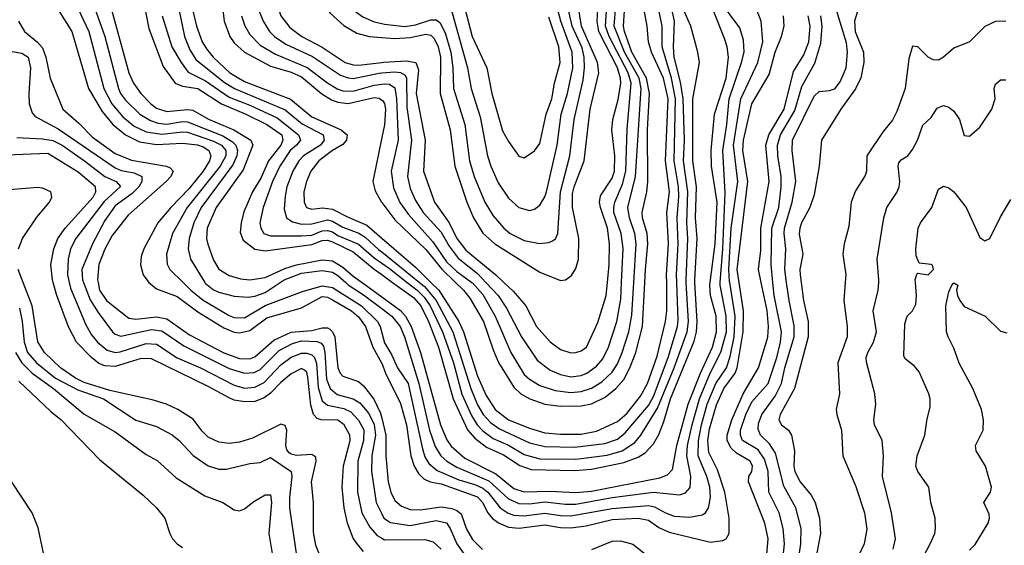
# Model space of a CAD drawing. Header units: inches. Extents: x 884549 to 1028252, y 526810 to 653624.
# Tile 462 of 656: x 928601 to 932405, y 628985 to 631015. Entities that reach past the tile are written whole.
import ezdxf

# ---------------------------------------------------------------- set-up
doc = ezdxf.new("R2010")
doc.units = ezdxf.units.IN
doc.header["$MEASUREMENT"] = 0
for name, color, linetype in [('A9622', 7, 'Continuous'), ('A9623', 7, 'Continuous'), ('A9632', 7, 'Continuous'), ('A9633', 7, 'Continuous')]:
    doc.layers.add(name, color=color, linetype=linetype)

msp = doc.modelspace()

# ---------------------------------------------------------------- linework, layer by layer
at = {"layer": 'A9622', "color": 5}
msp.add_line((929923.6, 630000, 2480), (930000, 629944.1, 2480), dxfattribs=at)
for points, elevation in [([(929778.7, 628898.7), (929744.9, 628984.9), (929735.9, 629035.9), (929735.8, 629150), (929729.1, 629230), (929746.7, 629310), (929745.2, 629325.2), (929730, 629336), (929670, 629332.1), (929650, 629336.3), (929642.3, 629342.3), (929633.8, 629353.8), (929629.8, 629370), (929633.4, 629430), (929627.4, 629447.4), (929610, 629452.5), (929501, 629399), (929450, 629383.2), (929410, 629378.1), (929370, 629382.7), (929330, 629402.9), (929306.3, 629426.3), (929272, 629472), (929212.5, 629510), (929168.4, 629530), (929112.9, 629547.1), (928950, 629583.1), (928850, 629613.9), (928816.9, 629630), (928758.7, 629670), (928697, 629730), (928671.4, 629771.4), (928649.8, 629910), (928614.9, 630000)], 2280), ([(929930, 628960.8), (929905.1, 628990), (929890, 629012.7), (929867.7, 629070), (929854.5, 629130), (929846.5, 629210), (929852.2, 629292.2), (929878.2, 629390), (929876.4, 629410), (929854.2, 629450), (929830, 629468.1), (929766, 629470), (929750, 629474.5), (929736.4, 629490), (929725.6, 629525.6), (929714.8, 629634.8), (929710, 629653.7), (929701.9, 629661.9), (929690, 629667.7), (929650, 629647.6), (929610, 629614.3), (929570, 629572), (929545.6, 629554.4), (929510, 629540.3), (929470, 629538.6), (929430, 629545.8), (929410, 629554.2), (929330, 629598.4), (929110, 629705.8), (929070, 629706.1), (928970, 629676), (928930, 629677.8), (928907.7, 629687.7), (928878.6, 629710), (928821.2, 629770), (928789.3, 629829.3), (928744.4, 629950), (928731.1, 630000)], 2320), ([(928792.9, 630000), (928798.2, 629978.2), (928856.6, 629836.6), (928878.5, 629798.5), (928901.5, 629770), (928938.7, 629738.7), (928970, 629729.2), (928990, 629731.8), (929090, 629764.2), (929130, 629761.2), (929210, 629709.5), (929299.5, 629670), (929430, 629602.8), (929470, 629592.1), (929510, 629596.3), (929545.8, 629614.2), (929610, 629682.3), (929650, 629711.4), (929690, 629726.8), (929710, 629726.6), (929730, 629720.4), (929739.6, 629710), (929747.5, 629687.5), (929753.8, 629593.8), (929770, 629543.4), (929790, 629525.8), (929853.6, 629513.6), (929880.4, 629500.4), (929910, 629468.8), (929930.8, 629430.8), (929929.6, 629390), (929906.9, 629310), (929905.8, 629190), (929923.1, 629110), (929954.3, 629054.3), (929982.8, 629022.8), (930000, 629012.3)], 2340), ([(928848.3, 630000), (928873.3, 629933.3), (928904, 629884), (928959.9, 629810), (928970, 629801), (928992.2, 629792.2), (929110, 629818.1), (929150, 629813.3), (929235.1, 629755.1), (929410, 629667.4), (929470, 629649.5), (929507.2, 629652.8), (929530, 629663.9), (929603.2, 629736.8), (929655.1, 629764.9), (929690, 629774.1), (929750, 629772.4), (929766.3, 629766.3), (929774.6, 629754.6), (929779.9, 629730), (929787, 629627), (929801.2, 629590), (929827.9, 629567.9), (929890, 629550.4), (929915.4, 629535.4), (929950, 629493.8), (929971.2, 629451.2), (929976, 629410), (929961.6, 629330), (929960.8, 629270), (929978.6, 629150), (930000, 629105.9)], 2360), ([(928904.1, 630000), (928910, 629970.2), (928936.3, 629930), (929022.5, 629862.5), (929050, 629858.1), (929130, 629867.1), (929170, 629859.2), (929257.4, 629797.4), (929390, 629728.5), (929450, 629706.4), (929490, 629705), (929510, 629712.8), (929582.7, 629777.3), (929650, 629807.9), (929730, 629814.9), (929770, 629824.7), (929790, 629824.8), (929799.3, 629819.3), (929809.8, 629809.8), (929818.1, 629790), (929830.8, 629670.8), (929839, 629650), (929850, 629638.7), (929910, 629617.8), (929930, 629600.3), (929969.9, 629549.9), (929995.2, 629495.2), (930000, 629475.8)], 2380), ([(929099.6, 630000), (929099.7, 629999.7), (929130, 629975.7), (929210, 629945.4), (929290, 629886.6), (929390, 629825), (929430, 629808.1), (929450, 629805), (929490, 629814.3), (929556.2, 629863.8), (929690, 629901.9), (929770, 629945.7), (929790, 629943.1), (929810, 629933.7), (929883.6, 629890), (929910, 629867.8), (929937.5, 629830), (929965.5, 629750), (929999.4, 629690), (930000, 629688.5)], 2420), ([(929232.3, 630000), (929262.9, 629970), (929310, 629931.3), (929410, 629872.7), (929430, 629865.1), (929470, 629864), (929550, 629911.3), (929694.3, 629965.7), (929770, 629986.7), (929810, 629980.6), (929921.7, 629910), (929982.9, 629850), (929993.6, 629830), (930000, 629805.3)], 2440), ([(929316.5, 630000), (929317.9, 629997.9), (929350, 629971.2), (929370, 629962.7), (929430, 629946.8), (929483.7, 629943.7), (929510, 629947.4), (929550, 629961.5), (929607.9, 630000)], 2460), ([(929860.5, 630000), (929870.7, 629990.7), (929930, 629952.5), (930000, 629899.7)], 2460), ([(928600.9, 629900.9), (928611.2, 629850), (928618.1, 629770), (928631.7, 629730), (928665.9, 629690), (928739.7, 629630), (928825.7, 629585.7), (928925.6, 629550), (929050, 629468.3), (929130, 629444), (929190, 629411.8), (929217.3, 629390), (929271.5, 629331.5), (929330, 629292.3), (929370, 629279.3), (929400.6, 629279.4), (929490, 629301.2), (929530, 629304.2), (929570, 629324.6), (929650.1, 629270.1), (929652.7, 629250), (929643.3, 629170), (929643.4, 629130), (929672.8, 628927.2)], 2260), ([(928584.6, 629730), (928609.8, 629689.8), (928650, 629649.5), (928732.4, 629590), (928850, 629491.1), (928970, 629422.7), (929090, 629335.3), (929132.3, 629312.3), (929205.8, 629245.8), (929316.3, 629176.3), (929385.5, 629150), (929430, 629122.3), (929450, 629118.2), (929470, 629125.9), (929505.6, 629154.4), (929550, 629180.1), (929570, 629179.6), (929574.1, 629150), (929563.3, 629030), (929580.6, 628930)], 2240), ([(928598.5, 629618.5), (928721.8, 629501.8), (928762.2, 629470), (928910, 629316.1), (929078.3, 629178.3), (929130.1, 629130.1), (929161.6, 629090), (929181.5, 629030), (929191.8, 629010), (929210, 628990.3), (929230, 628976.9)], 2220), ([(928708, 628888), (928672.9, 629052.9), (928649.5, 629110), (928530, 629292.1)], 2220)]:
    msp.add_lwpolyline(points, dxfattribs=dict(at, elevation=elevation))
at = {"layer": 'A9623', "color": 5}
for points, elevation in [([(930000, 631940), (929947.6, 631770), (929931.3, 631690), (929892.9, 631630), (929830, 631488.1), (929764.3, 631375.7), (929730, 631337.9), (929657.5, 631290), (929634.9, 631270), (929608.3, 631230), (929587.4, 631170), (929584.4, 631130), (929589.3, 631090), (929610.5, 631030), (929645.2, 630985.2), (929690.7, 630950.7), (929770, 630909.8), (929859.2, 630850), (929890, 630840.5), (929910, 630839.9), (930000, 630850.6)], 2680), ([(930000, 631664.4), (929948.9, 631571.1), (929868.7, 631370), (929758.5, 631190), (929746.5, 631150), (929746.7, 631126.6), (929760.6, 631090), (929800.2, 631040.2), (929852.9, 630992.9), (929903.2, 630963.2), (929950.8, 630950.8), (930000, 630946.7)], 2720), ([(930000, 631577.8), (929995.7, 631570), (929952.2, 631450), (929844, 631230), (929833.6, 631190), (929834.9, 631130), (929854.2, 631094.2), (929894, 631050), (929926.5, 631026.5), (929970, 631007.4), (930000, 631000.5)], 2740), ([(929024.2, 631370), (929100.7, 630980.7), (929155.1, 630835.1), (929202.3, 630770), (929230, 630758.9), (929290, 630749.8), (929380.3, 630690), (929472.3, 630652.3), (929556.5, 630610), (929613.5, 630570), (929618, 630550), (929610.1, 630530), (929562.3, 630470), (929533.8, 630406.2), (929500.7, 630350), (929467.3, 630272.7), (929456.7, 630230), (929453.6, 630193.6), (929464, 630164), (929509.1, 630129.1), (929550, 630122.2), (929730, 630146.8), (929770, 630162.4), (929790, 630163), (929810, 630157.5), (929890, 630118.9), (929970, 630052.1), (930000, 630030.4)], 2520), ([(928845.9, 631190), (928930.1, 630950), (928982.4, 630750), (928990.5, 630730), (929010, 630704.4), (929065.2, 630650), (929106.4, 630626.4), (929136.1, 630616.1), (929170, 630612.1), (929230, 630622.1), (929250, 630621.1), (929386.4, 630566.4), (929423.8, 630543.8), (929436.5, 630530), (929442.7, 630510), (929440.7, 630490), (929425.2, 630454.8), (929302.2, 630290), (929273.9, 630230), (929255.7, 630170), (929251.5, 630130), (929261.3, 630090), (929316.5, 630000)], 2460), ([(928793.8, 631130), (928867.8, 630970), (928926.1, 630750), (928957.5, 630690), (929000.3, 630640.3), (929043.7, 630603.8), (929090, 630582.1), (929150, 630572.6), (929230, 630582.2), (929250, 630580.8), (929350, 630545.7), (929380.4, 630530), (929397, 630510), (929397.3, 630490), (929375.9, 630450), (929248.5, 630290), (929191.7, 630190), (929167.9, 630110), (929171, 630071), (929181.4, 630050), (929232.3, 630000)], 2440), ([(929380.2, 631110), (929391.8, 631010), (929412.7, 630950), (929430, 630926.3), (929469.6, 630890), (929570, 630836.4), (929650, 630812.4), (929690, 630794.5), (929769, 630729), (929805.3, 630705.3), (929830, 630696.3), (929870, 630691.2), (929970, 630714.2), (929990, 630712.2), (930000, 630705)], 2620), ([(928950, 631078), (929023.3, 630810), (929040.6, 630770), (929069.3, 630730), (929107.5, 630690), (929130, 630673.2), (929170, 630660.4), (929250, 630668.2), (929270, 630665.6), (929331, 630631), (929428.7, 630590), (929494.4, 630550), (929502.4, 630530), (929464.8, 630435.2), (929360.1, 630290), (929325.7, 630210), (929323, 630170), (929327.9, 630147.9), (929350, 630086), (929370, 630051), (929410, 630026.5), (929454.4, 630014.4), (929490.4, 630010.4), (929550, 630019.9), (929625.7, 630054.3), (929670, 630068.8), (929770, 630088), (929810, 630083.8), (929850, 630059.8), (929890, 630024.6), (929923.6, 630000)], 2480), ([(928752.3, 631050), (928802.2, 630970), (928866.7, 630750), (928920.1, 630660.1), (928961, 630610), (929009.7, 630570), (929064, 630544), (929130, 630533.6), (929230, 630538), (929288.6, 630531.4), (929310, 630524.2), (929331.5, 630510), (929339.2, 630490), (929333.9, 630470), (929309.5, 630430), (929256.2, 630363.8), (929185, 630290), (929135.2, 630230), (929081, 630130), (929070, 630100.9), (929068.4, 630068.4), (929078.5, 630030), (929099.6, 630000)], 2420), ([(929217, 631050), (929238.5, 630950), (929258.7, 630898.7), (929281.7, 630861.7), (929392.7, 630772.7), (929430.6, 630750), (929626.9, 630666.9), (929693.1, 630613.1), (929773.2, 630570), (929777.6, 630550), (929762.9, 630530), (929697.6, 630490), (929679.4, 630470), (929656.1, 630430), (929633.4, 630370), (929626.6, 630333.4), (929623.2, 630283.2), (929632.5, 630250), (929655, 630235), (929690, 630224.9), (929730, 630226.8), (929790, 630241.7), (929810, 630237), (929850, 630214.2), (929911.2, 630191.2), (929935.8, 630175.8), (929987.8, 630127.8), (930000, 630117.9)], 2560), ([(929269.8, 631050), (929284.1, 630990), (929306.1, 630930), (929322.6, 630902.6), (929349, 630870), (929413.5, 630810), (929470, 630777.1), (929647.7, 630707.7), (929730, 630640), (929842.6, 630590), (929866.1, 630570), (929864.2, 630550), (929850, 630533.3), (929810, 630509.9), (929757.2, 630470), (929726.5, 630430), (929709.7, 630390), (929699.5, 630350), (929700.5, 630310), (929709.6, 630290), (929730, 630282.9), (929771.3, 630288.7), (929810, 630283.8), (929870, 630252.1), (929941.7, 630221.7), (930000, 630171.5)], 2580), ([(929517.9, 631070), (929541.3, 631010), (929566.6, 630970), (929585.3, 630950), (929630, 630920.9), (929732.7, 630872.8), (929840.6, 630800.6), (929870, 630790.3), (929890, 630788.8), (929990, 630808.6), (930000, 630809.5)], 2660), ([(928596.5, 631010), (928619.3, 630970), (928670, 630928.9), (928690, 630906.6), (928702.6, 630870), (928719, 630790), (928767.6, 630670), (928830, 630615.4), (928882.1, 630562.1), (928970, 630498), (929033, 630473), (929169, 630449), (929183.1, 630443.1), (929194.5, 630430), (929185.5, 630410), (929167.1, 630390), (929020.4, 630259.6), (928958.8, 630181.2), (928930, 630129.1), (928907.4, 630070), (928902.1, 630010), (928904.1, 630000)], 2380), ([(929151.1, 631030), (929189.1, 630910), (929224.5, 630850), (929252.7, 630812.7), (929318.8, 630778.8), (929410, 630716.3), (929490, 630685.6), (929595.8, 630635.8), (929677.8, 630570), (929685.7, 630550), (929670.1, 630530), (929645.9, 630510), (929605.8, 630450), (929578.3, 630390), (929541.3, 630290), (929528.5, 630230), (929532.2, 630210), (929544.7, 630190), (929570, 630180.9), (929690, 630179.9), (929730, 630183.4), (929770, 630200.3), (929790, 630201.4), (929810, 630195.9), (929830, 630181.9), (929910, 630148.5), (929970, 630094.8), (930000, 630074.3)], 2540), ([(929457.5, 631030), (929471.3, 630991.3), (929490, 630958.4), (929530, 630916.5), (929590, 630882.3), (929711.3, 630831.3), (929790, 630771), (929828, 630748), (929850, 630741.1), (929890, 630739.8), (929970, 630761.8), (930000, 630766)], 2640), ([(928572.8, 630892.8), (928610, 630886.1), (928633.8, 630870), (928643.5, 630830), (928636.2, 630730), (928638.2, 630690), (928650, 630654.9), (928661.5, 630641.5), (928750, 630593.9), (928970, 630442.6), (928992.9, 630432.9), (929043.5, 630423.5), (929072.7, 630410), (929072.7, 630390), (929062, 630370), (929035.7, 630344.3), (928970, 630296.1), (928930, 630239.3), (928882.4, 630150), (928841.8, 630050), (928844.6, 630010), (928848.3, 630000)], 2360), ([(928590, 630560.7), (928690, 630555.6), (928730, 630548.7), (928765, 630530), (928851.4, 630470), (928929.9, 630409.9), (928974.1, 630390), (928990.4, 630370.4), (928927.2, 630312.8), (928817.8, 630170), (928797.8, 630130), (928788.2, 630090), (928785.6, 630030), (928792.9, 630000)], 2340), ([(930000, 630559.6), (929965.2, 630390), (929974.7, 630354.7), (929999.1, 630310), (930000, 630308.7)], 2620), ([(928731.1, 630000), (928728.4, 630010), (928721.3, 630070), (928733.7, 630130), (928749.1, 630170), (928776.8, 630210), (928884.9, 630330), (928895.8, 630350), (928893.8, 630370), (928826.9, 630426.9), (928710, 630498.4), (928550, 630492.1)], 2320), ([(928597.2, 630130), (928612, 630170), (928667.8, 630252.2), (928716.8, 630310), (928725.9, 630330), (928721.1, 630350), (928690, 630365.1), (928670, 630367), (928513.7, 630353.7)], 2280), ([(928614.9, 630000), (928595.6, 630050)], 2280), ([(929607.9, 630000), (929622.9, 630010), (929690, 630035.6), (929770, 630045.9), (929810, 630039.4), (929830, 630027.5), (929860.5, 630000)], 2460)]:
    msp.add_lwpolyline(points, dxfattribs=dict(at, elevation=elevation))
at = {"layer": 'A9632', "color": 5}
for points, elevation in [([(930000, 629944.1), (930071.7, 629891.7), (930091.4, 629870), (930112.9, 629830), (930149.8, 629730), (930226.8, 629450), (930251.7, 629391.7), (930267.6, 629367.6), (930320.8, 629320.8), (930441.1, 629261.1), (930510, 629204.2), (930550, 629191), (930650, 629194.1), (930748.9, 629188.9), (930810, 629193.4), (931074.2, 629245.8), (931103, 629257), (931122.4, 629277.6), (931139.3, 629370), (931183.9, 629530), (931231.1, 629650), (931277.6, 629750), (931293, 629810), (931291.5, 629870), (931270, 629949.8), (931266.8, 629990), (931268.1, 630000)], 2480), ([(930000, 629805.3), (930010, 629766.4), (930039, 629719), (930061.1, 629670), (930101.3, 629610), (930157.5, 629357.5), (930166.9, 629326.9), (930181.2, 629301.2), (930214.3, 629274.3), (930297.3, 629237.3), (930359.2, 629219.2), (930390, 629205.3), (930410, 629189.8), (930456.7, 629130), (930488.8, 629108.8), (930510, 629101.8), (930550, 629098.4), (930630, 629108.9), (930690, 629099.5), (930730, 629098.5), (930890, 629127.5), (931030, 629138.9), (931053.7, 629133.7), (931095.8, 629110), (931130, 629097.7), (931190, 629092.9), (931237.8, 629102.2), (931250, 629110.2), (931262, 629130), (931269.6, 629170), (931267.1, 629210), (931255.7, 629250), (931222.3, 629330), (931223.9, 629390), (931235.1, 629450), (931257.2, 629530), (931290.7, 629609.3), (931331.4, 629670), (931345.5, 629714.5), (931360.7, 629790), (931365.4, 629870), (931344.3, 630000)], 2440), ([(930000, 629899.7), (930039.3, 629870), (930070.9, 629830), (930087.4, 629790), (930142.6, 629610), (930184.9, 629430), (930206.7, 629366.7), (930228.7, 629330), (930251.4, 629310), (930290, 629286.9), (930414.1, 629234.1), (930490, 629163.9), (930530, 629146), (930570, 629144.8), (930630, 629152.3), (930710, 629143.5), (930750, 629144), (930890, 629169.4), (931049.5, 629189.5), (931150, 629179.6), (931172.9, 629187.1), (931191.3, 629208.7), (931194.2, 629250), (931177.9, 629330), (931181.4, 629370), (931198.9, 629450), (931227.8, 629550), (931268.5, 629650), (931309.7, 629730.3), (931331.5, 629810), (931329.6, 629870), (931306.9, 629990), (931307.7, 630000)], 2460), ([(930000, 629688.5), (930013.9, 629650), (930072.6, 629532.6), (930096.1, 629450), (930112.1, 629330), (930125.2, 629290), (930141.7, 629261.7), (930162.2, 629242.2), (930186.4, 629230), (930230, 629222.4), (930370, 629172.4), (930389.3, 629150), (930409.7, 629109.7), (930428, 629088), (930451.2, 629071.2), (930490, 629054.6), (930530.6, 629050.6), (930630, 629064.3), (930690, 629053.1), (930730, 629052.6), (930790, 629060.5), (930890, 629085), (930990, 629089.8), (931030, 629082), (931070, 629053.5), (931110, 629035.5), (931270, 628996.8), (931317.1, 629002.9), (931329.9, 629010.1), (931341.2, 629030), (931341.4, 629090), (931325.3, 629190), (931296.3, 629276.3), (931263.7, 629343.7), (931259.3, 629390), (931265.6, 629434.4), (931293, 629527), (931321.1, 629590), (931364.4, 629650), (931372.7, 629670), (931395.7, 629810), (931397.7, 629890), (931380.3, 630000)], 2420), ([(930041.8, 630000), (930121.9, 629941.9), (930150.8, 629910), (930180.6, 629850), (930219.6, 629750), (930275.9, 629550), (930331.5, 629431.5), (930359.3, 629399.3), (930403.9, 629363.9), (930470, 629334.9), (930533.2, 629293.2), (930577.5, 629277.5), (930745.8, 629274.2), (930810, 629278.4), (930934.8, 629305.2), (930990, 629325.4), (931017.6, 629342.4), (931050, 629376.7), (931070, 629412.5), (931090, 629463.7), (931114.6, 629550), (931206.3, 629773.7), (931215.6, 629810), (931218.6, 629850), (931209.3, 630000)], 2520), ([(930098.2, 630000), (930136.2, 629970), (930163.3, 629943.3), (930186.4, 629910), (930234.8, 629810), (930277.5, 629690), (930308.7, 629568.7), (930346, 629486), (930368.3, 629450), (930390, 629426.7), (930430, 629397), (930490, 629372.2), (930550, 629335.1), (930610, 629318.4), (930750, 629317.5), (930870, 629332.4), (930928.3, 629350), (930977.6, 629382.4), (931000.9, 629410), (931064.9, 629515.1), (931128.9, 629670), (931179.5, 629810), (931184.2, 629850), (931175.8, 630000)], 2540), ([(930145.9, 630000), (930164.8, 629984.8), (930209.9, 629929.9), (930274.9, 629810), (930343.7, 629590), (930370, 629527.3), (930391.8, 629490), (930419.5, 629459.5), (930454.4, 629434.4), (930570, 629380.9), (930630, 629365.9), (930744.3, 629364.3), (930861.8, 629378.2), (930910, 629395.4), (930940.6, 629419.4), (931030, 629524.8), (931050, 629559.3), (931106.1, 629710), (931141.9, 629830), (931145, 629855), (931139.9, 630000)], 2560), ([(930190, 630000), (930220, 629970), (930297.3, 629850), (930316.1, 629810), (930370, 629638.8), (930403.1, 629563.1), (930438.6, 629510), (930489.1, 629470), (930570, 629437), (930630, 629419.5), (930690, 629413.5), (930770, 629414.1), (930830, 629425.5), (930910, 629463), (930946.6, 629493.4), (930999.1, 629560.9), (931025.8, 629610), (931064, 629716), (931096.5, 629850), (931101.6, 629890), (931100.6, 630000)], 2580), ([(930284.9, 630000), (930315.9, 629970), (930339.7, 629939.7), (930392.9, 629850), (930430, 629739.8), (930451.1, 629691.1), (930510, 629595.1), (930537.5, 629570), (930571.7, 629550), (930630, 629530.4), (930690, 629522.3), (930770, 629523.5), (930810, 629531.5), (930862.9, 629557.1), (930904.2, 629590), (930934.4, 629625.6), (930957.5, 629670), (930980.9, 629730), (931007.3, 629830), (931015.7, 630000)], 2620), ([(930348.2, 630000), (930350, 629998.7), (930390, 629954), (930437.7, 629870), (930497.9, 629730), (930550, 629645.2), (930570, 629626.2), (930610, 629601.9), (930670, 629582.4), (930730, 629575.1), (930770, 629578.4), (930810, 629591.4), (930850, 629616.3), (930890, 629654.1), (930910, 629686), (930929.1, 629730), (930954.8, 629810), (930966, 629874), (930973.7, 630000)], 2640), ([(930402.3, 630000), (930449.5, 629950), (930481.4, 629901.4), (930539.3, 629790), (930600.2, 629700.2), (930650, 629661.8), (930690, 629644.3), (930730, 629635), (930770, 629640.4), (930791.9, 629650), (930830, 629676.6), (930854.4, 629705.6), (930875.3, 629750), (930907.4, 629850), (930923.8, 629936.2), (930926.5, 630000)], 2660), ([(930472, 630000), (930507.2, 629967.2), (930556, 629910), (930597.8, 629830), (930650, 629770.7), (930690, 629741.5), (930730, 629728.4), (930750, 629729), (930770, 629735.7), (930790.5, 629750), (930834.3, 629845.7), (930866.7, 629950), (930871.6, 630000)], 2680), ([(931487.2, 628950), (931492.8, 629010), (931480.1, 629070), (931416.1, 629230), (931417.2, 629250), (931429, 629270), (931431.9, 629290), (931422.8, 629310), (931370, 629341), (931350, 629359.8), (931333.9, 629390), (931334.3, 629410), (931351.9, 629470), (931396.2, 629570), (931455.6, 629670), (931490.9, 629789.1), (931494, 629830), (931488, 629892), (931465.8, 630000)], 2380), ([(931549.3, 628930), (931555.7, 628990), (931550.2, 629050.2), (931534.7, 629110), (931495.6, 629190), (931492.8, 629270), (931478, 629318), (931453.5, 629353.5), (931393.5, 629390), (931385.4, 629410), (931386.2, 629430), (931405.6, 629490), (931430, 629538.5), (931492.3, 629610), (931526.4, 629710), (931540.7, 629770), (931544, 629810), (931515.6, 629950), (931510.9, 630000)], 2360), ([(931600.4, 628870), (931618.4, 628990), (931620.3, 629050), (931599.6, 629130), (931552.9, 629212.9), (931520.6, 629340.6), (931497.3, 629377.3), (931463.2, 629410), (931453.2, 629433.2), (931454.9, 629454.9), (931467.7, 629490), (931519.6, 629560.4), (931544.5, 629610), (931557.4, 629670), (931593.4, 629790), (931592.8, 629832.8), (931573.4, 629930), (931563.8, 630000)], 2340), ([(931619.8, 630000), (931629.1, 629930), (931647.6, 629850), (931647.1, 629790), (931594, 629590), (931538.9, 629490), (931534.2, 629470), (931544.5, 629450), (931570.6, 629430), (931582.4, 629410), (931593.8, 629350), (931591.3, 629290), (931595.4, 629270), (931616, 629230), (931658.4, 629178.4), (931674.4, 629150), (931691.2, 629090), (931695.2, 629030), (931637.6, 628730)], 2320), ([(931790.3, 630000), (931785.3, 629930), (931798.1, 629830), (931797.5, 629790), (931761.6, 629690), (931768.1, 629570), (931755.7, 629510), (931757.6, 629490), (931776, 629430), (931780.8, 629330), (931831.6, 629211.6), (931864.7, 629110), (931873.1, 629046.9), (931863.7, 628990), (931815.1, 628890)], 2280), ([(931975.9, 628970), (931984.1, 629010), (931968.6, 629110), (931934.5, 629250), (931938, 629330), (931933, 629390), (931903.7, 629450), (931901, 629470), (931908.2, 629530), (931904.5, 629570), (931871.7, 629691.8), (931871.1, 629710), (931877.4, 629730), (931898.8, 629770), (931910.6, 629810), (931898, 629890), (931917.5, 629970), (931919.8, 630000)], 2260), ([(932064.9, 628890), (932118.7, 628990), (932136.2, 629030), (932138.8, 629050), (932137.2, 629090), (932120.3, 629150), (932113.1, 629210), (932070, 629269.7), (932062.8, 629290), (932068.2, 629330), (932098, 629410), (932106.3, 629473.7), (932118, 629518), (932118.5, 629550), (932113.7, 629570), (932075.1, 629655.1), (932057.1, 629677.1), (932023.4, 629703.4), (932016, 629716), (932020.1, 629839.9), (932029.9, 629870), (932050, 629890.2), (932063, 629917), (932065.6, 629950), (932061.6, 630000)], 2240), ([(932270, 628965.9), (932292.5, 628987.5), (932341.8, 629070), (932347.6, 629090), (932345.7, 629105.7), (932325.8, 629150), (932350.7, 629190), (932355.5, 629210), (932332.3, 629290), (932296.5, 629350), (932292.8, 629370), (932322.8, 629430), (932324, 629470), (932316.8, 629510), (932283.2, 629590), (932230, 629688.7), (932210, 629746), (932187.7, 629790), (932181.8, 629810), (932179.3, 629910), (932190, 629964), (932201.3, 629990), (932210, 629998.7), (932224.9, 629990), (932220.4, 629970), (932224.4, 629950), (932232.4, 629930), (932250, 629907.7), (932330.1, 629870.1), (932390, 629812.6), (932414.2, 629805.9)], 2220), ([(930000, 629475.8), (930016.2, 629410), (930015.6, 629330), (930024.3, 629230), (930034.8, 629190), (930050, 629158.5), (930075.7, 629135.7), (930110, 629122.9), (930150, 629121.5), (930230, 629133.1), (930270, 629127.1), (930290, 629119.5), (930306.1, 629106.1), (930326.7, 629046.7), (930350, 629007.7), (930389.2, 628969.2)], 2380), ([(930000, 629105.9), (930007.7, 629090), (930033.1, 629073.1), (930110, 629061), (930210, 629080.7), (930250, 629071.7), (930264.6, 629050), (930289.4, 628990), (930318, 628950)], 2360), ([(930000, 629012.3), (930010, 629006.2), (930166.6, 629006.6), (930198.7, 628998.7), (930229.1, 628970)], 2340), ([(930811.5, 628968.5), (930890, 629000.4), (930922.1, 629002.1), (930970, 628989.8), (931050, 628925.7)], 2380)]:
    msp.add_lwpolyline(points, dxfattribs=dict(at, elevation=elevation))
at = {"layer": 'A9633', "color": 5}
for points, elevation in [([(930264.8, 631064.8), (930331.5, 630830), (930345.9, 630750), (930380.5, 630640.5), (930408.8, 630490), (930420.8, 630450), (930450, 630384.5), (930490, 630326), (930530, 630290.1), (930570, 630277.8), (930590, 630283.5), (930610, 630299.3), (930630, 630331.3), (930636.2, 630350), (930677.2, 630530), (930692.8, 630650), (930716.9, 630730), (930738.2, 630830), (930735.6, 630890), (930691.3, 631010), (930653.8, 631150)], 2760), ([(930303.4, 631130), (930349.3, 630950), (930405.2, 630830), (930425.2, 630730), (930466.3, 630586.3), (930490, 630544.2), (930530, 630488.7), (930550, 630481.3), (930590, 630508.9), (930610, 630537.4), (930634.9, 630650), (930656.3, 630710), (930667.4, 630770), (930689.6, 630850), (930683.8, 630910), (930645.1, 631025.1)], 2780), ([(931100.6, 630000), (931100.3, 630030), (931108, 630150), (931101.2, 630270), (931111.6, 630350), (931096.2, 630470), (931105.9, 630710), (931088.1, 630790), (931042.4, 630890), (931030.5, 630930), (931025.2, 630990), (931003.7, 631110)], 2580), ([(931139.9, 630000), (931138.8, 630030), (931144.2, 630150), (931141.5, 630250), (931147.8, 630332.2), (931145.9, 630370), (931129.3, 630470), (931134.6, 630710), (931118.9, 630790), (931082.5, 630910), (931083.4, 630990), (931059, 631110)], 2560), ([(931175.8, 630000), (931175.2, 630010), (931181.6, 630170), (931178.8, 630230), (931182.4, 630350), (931165.3, 630470), (931168.9, 630550), (931163.5, 630710), (931154.1, 630774.1), (931129.9, 630870.1), (931126.4, 630910), (931131.1, 631010), (931105.4, 631125.4)], 2540), ([(931209.3, 630000), (931208.6, 630010), (931217.6, 630170), (931211.8, 630250), (931215.4, 630370), (931202.1, 630470), (931202, 630710), (931227.5, 630850), (931221.4, 630890), (931193.6, 630990), (931150.5, 631090)], 2520), ([(931307.7, 630000), (931317.9, 630130), (931326.6, 630346.6), (931317.2, 630510), (931332.9, 630610), (931342, 630710), (931389.9, 630849.9), (931399.4, 630890), (931396.8, 630936.8), (931383.3, 630983.3), (931304.4, 631090)], 2460), ([(931563.8, 630000), (931556.9, 630050), (931561, 630130), (931553.8, 630190), (931555.4, 630210), (931585.3, 630310), (931599.8, 630390), (931584.9, 630510), (931586.3, 630550), (931670, 630719.4), (931690, 630737.5), (931730, 630741.7), (931750, 630748.8), (931770, 630775.4), (931793.6, 630830), (931798.5, 630890), (931794.5, 630925.5), (931745.6, 631085.6)], 2340), ([(931850.4, 631090), (931825.7, 631010), (931828.9, 630970), (931860.6, 630890), (931861.9, 630850), (931850, 630790.2), (931830, 630747.9), (931773.5, 630670), (931698.3, 630550), (931689.9, 630450), (931670, 630338.3), (931653.3, 630290), (931620.8, 630230), (931614.6, 630210), (931612.8, 630187.2), (931626.7, 630110), (931614.8, 630050), (931615.8, 630030), (931619.8, 630000)], 2320), ([(930000, 630946.7), (930050, 630942.6), (930110, 630946.9), (930170, 630959.2), (930190, 630955.2), (930202.4, 630942.4), (930218, 630910), (930227.4, 630870), (930225.8, 630730), (930263.6, 630590), (930281.6, 630450), (930327.9, 630310), (930354.7, 630250), (930390.8, 630190.8), (930436.4, 630150), (930610, 630039.4), (930690, 630007.9), (930710, 630011), (930733.1, 630026.9), (930750, 630054), (930759.6, 630090), (930760.9, 630170), (930737.2, 630290), (930736.6, 630343.4), (930742.8, 630370), (930781.4, 630470), (930804.5, 630670), (930838.2, 630810), (930833, 630850), (930771.1, 630990), (930758.2, 631070)], 2720), ([(930000, 631000.5), (930010, 630998.2), (930089.2, 630989.2), (930130, 630995.3), (930190, 631015), (930210, 631015.3), (930224.8, 631004.8), (930244.7, 630964.7), (930266.1, 630890), (930274.9, 630830), (930276.8, 630750), (930320.5, 630610), (930338.5, 630470), (930356.4, 630410), (930397.6, 630310), (930430, 630257), (930471.8, 630210), (930495.9, 630190), (930550, 630161.7), (930609.3, 630150.7), (930645.1, 630154.9), (930659.1, 630160.9), (930670.9, 630169.1), (930680.5, 630190), (930690.9, 630350), (930726.2, 630490), (930743.1, 630630), (930777.8, 630782.2), (930782.8, 630830), (930782.3, 630870), (930773.6, 630906.4), (930736, 630990), (930718, 631070)], 2740), ([(930871.6, 630000), (930878.4, 630070), (930879.5, 630150), (930871.8, 630210), (930844.2, 630290), (930841.2, 630310), (930845.4, 630334.6), (930890, 630403.6), (930898.4, 630430), (930900.1, 630490), (930888.6, 630590), (930893.1, 630630), (930913.1, 630706.9), (930922.9, 630770), (930922, 630790), (930910.3, 630830), (930838.7, 630970), (930832, 631008), (930834.4, 631054.4)], 2680), ([(930926.5, 630000), (930932, 630132), (930924.8, 630190), (930896.9, 630270), (930896, 630290), (930900.1, 630310), (930930, 630379.8), (930942.3, 630430), (930947.7, 630592.3), (930962.7, 630770), (930951.8, 630810), (930878.6, 630950), (930864.4, 630990), (930869.8, 631070)], 2660), ([(930973.7, 630000), (930982.9, 630150), (930977.6, 630190), (930956.7, 630250), (930950.6, 630290), (930980.5, 630410), (931002, 630750), (930993.8, 630790), (930937.3, 630890), (930897.8, 630990), (930903.9, 631070)], 2640), ([(931015.7, 630000), (931018.2, 630050), (931027.6, 630150), (931025.3, 630190), (931006.7, 630250), (931005.3, 630270), (931023.5, 630350), (931027.8, 630390), (931026.7, 630590), (931034.4, 630730), (931022.9, 630790), (930965.3, 630890), (930937.1, 630970), (930933.7, 630990), (930938.4, 631070)], 2620), ([(931268.1, 630000), (931287.3, 630150), (931295.4, 630310), (931273.5, 630450), (931272.9, 630510), (931284.9, 630650), (931330, 630790), (931339.7, 630870), (931334.6, 630910), (931323.3, 630943.3), (931281, 631050)], 2480), ([(931344.3, 630000), (931343.7, 630003.7), (931341.1, 630050), (931350, 630210.4), (931374.7, 630390), (931358.7, 630530), (931386.9, 630710), (931452.8, 630850), (931471.3, 630930), (931464.8, 631010), (931449.7, 631049.7)], 2440), ([(931380.3, 630000), (931372.4, 630050), (931413.6, 630390), (931394.9, 630510), (931396.8, 630550), (931429, 630690), (931496.1, 630803.9), (931518.9, 630890), (931543.7, 630950), (931553.9, 630990), (931551.8, 631030)], 2420), ([(931465.8, 630000), (931455.5, 630050), (931463.6, 630123.6), (931463.8, 630210), (931495.7, 630390), (931484, 630530), (931495.3, 630570), (931554.5, 630670), (931590, 630815.5), (931630, 630879.1), (931649.7, 630930), (931654.1, 630990), (931647.4, 631030)], 2380), ([(931510.9, 630000), (931504.4, 630070), (931506.6, 630210), (931533.3, 630290), (931542.8, 630370), (931542.3, 630410), (931530, 630490), (931528.5, 630530), (931540.6, 630570), (931595.1, 630664.9), (931622.6, 630757.4), (931672.2, 630847.8), (931695.3, 630924.7), (931701.3, 630990), (931695.3, 631030)], 2360), ([(932410, 631009.1), (932370, 631008.7), (932330, 630988.7), (932269.7, 630930.3), (932210, 630905.7), (932169.8, 630870.2), (932150, 630859.2), (932130, 630859.8), (932110, 630871), (932070, 630911.1), (932050, 630913.7), (932036.4, 630863.6), (932022.1, 630750), (931990, 630660.3), (931973, 630627), (931936.4, 630583.6), (931873.4, 630490), (931872.8, 630430), (931867.2, 630412.8), (931830, 630354.7), (931813.6, 630310), (931803.7, 630216.3), (931785.7, 630150), (931780.6, 630110), (931792.5, 630030), (931790.3, 630000)], 2280), ([(930000, 630850.6), (930008.4, 630851.6), (930096, 630856), (930132, 630850), (930141.9, 630821.9), (930132.2, 630730), (930167.9, 630550), (930160.9, 630430), (930203.2, 630310), (930259.8, 630230), (930290.5, 630170), (930324.6, 630124.6), (930439.9, 630030), (930472, 630000)], 2680), ([(930000, 630809.5), (930050, 630813.9), (930071.8, 630811.8), (930090, 630800.9), (930095.1, 630790), (930097.3, 630677.3), (930114.6, 630550), (930099.6, 630410), (930110, 630362.8), (930130, 630316.6), (930159.9, 630270), (930230, 630194.6), (930260.9, 630140.9), (930294.4, 630094.4), (930370, 630034.3), (930402.3, 630000)], 2660), ([(930000, 630766), (930010, 630767.4), (930030, 630766.3), (930050, 630751.8), (930056.5, 630710), (930063.2, 630550), (930036.8, 630430), (930045.2, 630365.2), (930069.6, 630309.6), (930102.8, 630262.8), (930197, 630157), (930250, 630079.5), (930290, 630042), (930348.2, 630000)], 2640), ([(931919.8, 630000), (931920.5, 630010), (931913.2, 630090), (931939.4, 630250), (931950.5, 630290), (931990, 630348.2), (931998.2, 630370), (932001.3, 630390), (931994.2, 630450), (931997.6, 630462.4), (932005.7, 630474.3), (932031.4, 630490), (932050, 630514.4), (932069.3, 630550), (932090, 630607.8), (932122, 630638), (932145.8, 630674.2), (932170, 630684.4), (932190, 630677.8), (932210, 630662.2), (932231, 630630), (932250, 630567.7), (932270, 630564.9), (932310, 630600.7), (932356.4, 630670), (932369.7, 630710), (932365.6, 630750), (932370, 630766.8), (932390, 630783.2), (932410, 630783.2)], 2260), ([(930000, 630705), (930002.9, 630702.9), (930011.1, 630691.1), (930014.1, 630670), (930010.3, 630609.7), (930000, 630559.6)], 2620), ([(932061.6, 630000), (932060.8, 630010), (932067.3, 630032.7), (932070, 630036.3), (932110, 630029.4), (932131.5, 630050), (932127.5, 630067.5), (932122, 630070), (932075.1, 630075.1), (932063.5, 630103.5), (932062.9, 630130), (932072.5, 630210), (932081.1, 630230), (932124.4, 630290), (932150, 630360.5), (932170, 630371.6), (932190, 630365.3), (932210, 630350.2), (932257.8, 630290), (932310, 630173.4), (932330, 630160.5), (932349, 630170), (932388.2, 630251.8), (932430, 630321)], 2240), ([(930000, 630308.7), (930050, 630241.7), (930170, 630127.5), (930231.6, 630051.6), (930284.9, 630000)], 2620), ([(930000, 630171.5), (930130, 630059.8), (930190, 630000)], 2580), ([(930000, 630117.9), (930145.9, 630000)], 2560), ([(930000, 630074.3), (930030, 630053.8), (930098.2, 630000)], 2540), ([(930000, 630030.4), (930041.8, 630000)], 2520)]:
    msp.add_lwpolyline(points, dxfattribs=dict(at, elevation=elevation))

doc.saveas('drawing.dxf')
